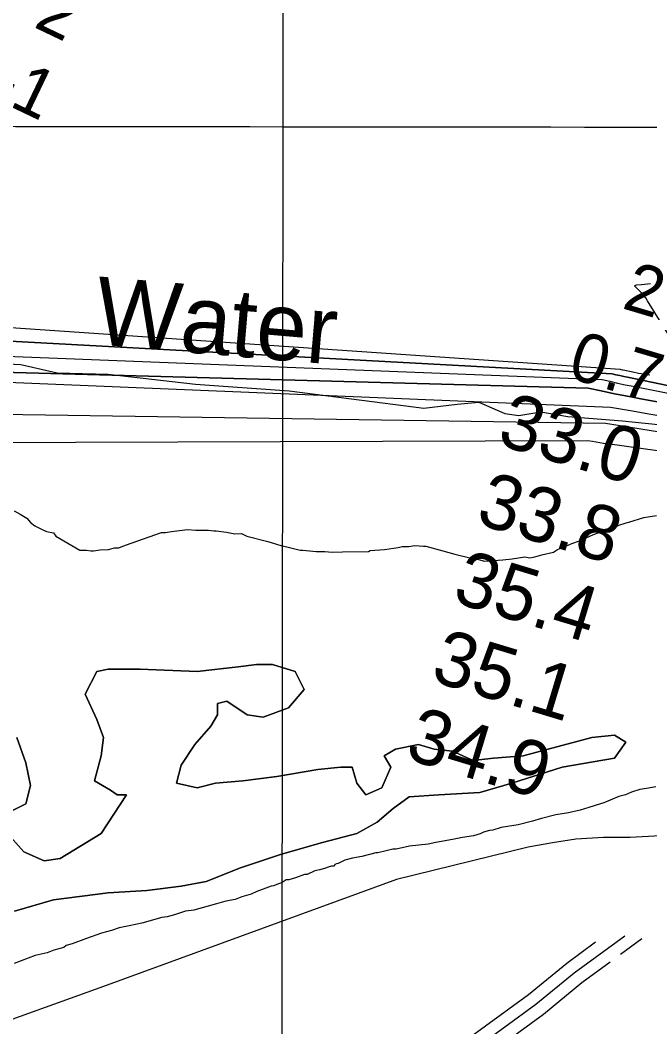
# Model space of a CAD drawing. Extents: x 3219052 to 3256913, y 800770 to 826146.
# Drawn here: x 3238618 to 3239388, y 811124 to 812354 of the extents above; entities that cross this region are included whole.
import ezdxf

# ---------------------------------------------------------------- set-up
doc = ezdxf.new("R2010")
doc.units = 0
for name, color, linetype in [('V-GRID-MAJR', 7, 'Continuous'), ('V-LEVE-TOET', 7, 'Continuous'), ('V-RIVR-EDGE', 7, 'Continuous'), ('V-RIVR-IDEN', 7, 'Continuous'), ('V-RIVR-RANG', 7, 'Continuous'), ('V-ROAD-CNTR', 7, 'Continuous'), ('V-SITE-VEGE', 7, 'Continuous'), ('V-TOPO-DPTH', 7, 'Continuous'), ('V-TOPO-MAJR', 7, 'Continuous'), ('V-TOPO-MINR', 7, 'Continuous'), ('V-TOPO-WATR', 7, 'Continuous')]:
    doc.layers.add(name, color=color, linetype=linetype)

msp = doc.modelspace()

# ---------------------------------------------------------------- linework, layer by layer
at = {"layer": 'V-GRID-MAJR'}
for points in [[(3238932.375, 806165.204), (3238939.4250000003, 812223.951), (3238946.4790000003, 818286.164), (3238953.5330000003, 824348.415), (3238953.537, 824351.841)], [(3223229.222, 812245.659), (3228465.955, 812237.661), (3233702.6890000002, 812230.425), (3238939.4250000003, 812223.951), (3244176.161, 812218.238), (3249412.899, 812213.287), (3254649.637, 812209.098), (3254649.6380000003, 812209.098)]]:
    msp.add_spline(points, degree=3, dxfattribs=at)
at = {"layer": 'V-LEVE-TOET'}
msp.add_lwpolyline([(3240582.342, 810973.949), (3240012.289, 811195.518), (3239640.372, 811323.9770000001), (3239605.614, 811332.902), (3239570.251, 811345.123), (3239539.09, 811351.06), (3239508.235, 811354.603), (3239472.887, 811357.837), (3239436.0470000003, 811357.175), (3239400.705, 811357.415), (3239363.569, 811355.2540000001), (3239330.921, 811355.199), (3239297.078, 811353.343), (3239268.634, 811348.8030000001), (3239238.991, 811343.361), (3239077.918, 811304.15), (3238719.921, 811173.252), (3238449.923, 811076.349)], dxfattribs=at)
at = {"layer": 'V-RIVR-EDGE'}
for points in [[(3238554.469521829, 811936.4764379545), (3238618.794124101, 811933.2746273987), (3238663.106408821, 811923.1674345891), (3238725.696604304, 811921.7086294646), (3238832.162258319, 811909.2743533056), (3238946.89751466, 811901.1664206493), (3239051.6223129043, 811887.8670907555)], [(3239051.6223129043, 811887.8670907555), (3239111.5883267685, 811879.8945866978), (3239152.0261417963, 811885.010745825), (3239178.546784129, 811887.1185638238), (3239210.2448509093, 811873.5651288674), (3239227.6254630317, 811870.9140764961), (3239254.587230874, 811875.6288788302), (3239287.608674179, 811869.8963968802), (3239354.101284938, 811864.515829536), (3239413.636921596, 811858.2831064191)]]:
    msp.add_lwpolyline(points, dxfattribs=at)
at = {"layer": 'V-ROAD-CNTR'}
for points in [[(3239321.4543200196, 811227.3385179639), (3239286.1163906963, 811201.2975700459), (3239239.193484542, 811162.9866466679), (3239162.757637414, 811107.272758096), (3239141.3346802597, 811086.3767998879), (3239118.383726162, 811051.1988702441), (3239119.063724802, 811018.193936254)], [(3239357.122248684, 811234.989502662), (3239295.3143723, 811189.442593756), (3239248.361466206, 811151.1076704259), (3239172.4616180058, 811095.7837810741), (3239152.9926569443, 811076.794819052), (3239133.4756959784, 811046.879878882), (3239134.060694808, 811018.5029356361)], [(3239377.827207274, 811231.6145094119), (3239351.6882595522, 811212.3515479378)], [(3239339.2512844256, 811203.1875662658), (3239304.5123539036, 811177.5886174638), (3239257.5294478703, 811139.227694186), (3239182.165598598, 811084.2958040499), (3239164.651633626, 811067.211838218), (3239154.65965361, 811055.134862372), (3239149.057664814, 811018.8119350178)]]:
    msp.add_lwpolyline(points, dxfattribs=at)
at = {"layer": 'V-SITE-VEGE'}
for points in [[(3238610.5700000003, 811754.424), (3238617.867, 811750.434), (3238626.219, 811745.435), (3238630.4420000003, 811740.356), (3238635.679, 811736.327), (3238642.978, 811732.34), (3238650.256, 811729.383), (3238658.5470000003, 811727.478), (3238661.719, 811723.409), (3238690.936, 811706.425), (3238699.185, 811706.5800000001), (3238704.362, 811705.6460000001), (3238707.457, 811705.706), (3238715.69, 811706.894), (3238726.002, 811707.088), (3238733.184, 811709.29), (3238738.343, 811709.388), (3238743.461, 811711.549), (3238753.715, 811714.84), (3238790.614, 811727.924), (3238795.771, 811728.0210000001), (3238802.972, 811729.1900000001), (3238822.5300000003, 811731.625), (3238832.864, 811730.79), (3238848.3370000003, 811731.082), (3238854.544, 811730.169), (3238857.6410000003, 811730.228), (3238870.058, 811728.402), (3238880.411, 811726.534), (3238888.662, 811726.692), (3238894.91, 811723.716), (3238920.8340000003, 811716.984), (3238936.4050000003, 811712.12), (3238945.725, 811710.236), (3238960.2460000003, 811706.384), (3238963.34, 811706.443), (3238979.882, 811704.692), (3238990.198, 811704.889), (3238999.5, 811704.035), (3239011.878, 811704.27), (3239043.853, 811704.878), (3239045.895, 811705.947), (3239063.412, 811707.313), (3239079.876, 811709.689), (3239085.014, 811710.8200000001), (3239093.265, 811710.975), (3239100.466, 811712.145), (3239110.8000000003, 811711.309), (3239113.895, 811711.368), (3239134.6410000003, 811705.573), (3239149.161, 811701.72), (3239167.823, 811696.916), (3239178.18, 811695.05), (3239185.44, 811693.125), (3239208.113, 811694.587), (3239219.4390000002, 811695.834), (3239234.87, 811698.194), (3239241.08, 811697.2760000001), (3239247.248, 811698.425), (3239255.461, 811700.645), (3239269.844, 811704.014), (3239274.941, 811707.207), (3239285.177, 811711.528), (3239292.339, 811714.762), (3239301.563, 811718.033)], [(3239301.563, 811718.033), (3239318.961, 811725.586), (3239346.634, 811735.398), (3239348.678, 811736.469), (3239358.934, 811739.76), (3239362.008, 811740.849), (3239380.477, 811746.361), (3239395.909, 811748.718)], [(3238599.941, 811363.036), (3238622.25, 811337.9280000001), (3238647.35, 811326.7660000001), (3238666.872, 811329.558), (3238717.0700000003, 811360.247), (3238747.747, 811407.677), (3238736.592, 811407.677), (3238728.2260000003, 811413.255), (3238708.704, 811424.415), (3238717.0700000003, 811455.104), (3238719.862, 811477.4230000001), (3238711.494, 811499.7440000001), (3238697.549, 811530.434), (3238711.494, 811558.336), (3238725.434, 811561.123), (3238764.4790000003, 811561.123), (3238834.2, 811558.336)], [(3238834.2, 811558.336), (3238764.4790000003, 811561.123), (3238725.434, 811561.123), (3238711.494, 811558.336), (3238697.549, 811530.434), (3238711.494, 811499.7440000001), (3238719.862, 811477.4230000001), (3238717.0700000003, 811455.104), (3238708.704, 811424.415), (3238728.2260000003, 811413.255), (3238736.592, 811407.677), (3238747.747, 811407.677), (3238717.0700000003, 811360.247), (3238666.872, 811329.558), (3238647.35, 811326.7660000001), (3238622.25, 811337.9280000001), (3238599.941, 811363.036)], [(3238834.2, 811558.336), (3238884.398, 811563.912), (3238906.7090000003, 811566.704), (3238926.231, 811566.704), (3238954.1180000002, 811558.336), (3238965.274, 811536.015), (3238945.752, 811513.693), (3238915.075, 811502.534), (3238895.554, 811505.323), (3238870.455, 811522.064), (3238859.302, 811519.274), (3238859.302, 811505.323), (3238850.934, 811491.3740000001), (3238831.41, 811469.055), (3238814.678, 811443.9450000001), (3238809.1010000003, 811421.626), (3238834.2, 811416.045), (3238856.5100000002, 811421.626), (3238889.977, 811424.415), (3238931.807, 811429.996), (3238982.008, 811438.3640000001), (3239009.893, 811441.155), (3239023.838, 811441.155), (3239029.417, 811421.626), (3239040.572, 811407.677), (3239060.094, 811416.045), (3239071.249, 811441.155), (3239062.881, 811455.104), (3239076.826, 811463.476), (3239104.714, 811469.055), (3239124.235, 811463.476), (3239146.546, 811460.685), (3239171.644, 811449.525), (3239196.745, 811452.3150000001), (3239232.998, 811455.104), (3239316.663, 811477.4230000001), (3239344.551, 811480.215), (3239358.4960000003, 811471.845), (3239344.551, 811452.3150000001), (3239280.41, 811441.155), (3239219.058, 811421.626), (3239180.0130000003, 811410.464), (3239129.8140000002, 811407.677), (3239093.558, 811404.885), (3239074.037, 811390.936), (3239054.515, 811374.196), (3239029.417, 811360.247), (3238987.585, 811349.085), (3238937.386, 811335.136), (3238887.187, 811318.3960000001), (3238845.355, 811301.658), (3238814.678, 811296.077), (3238772.846, 811290.496), (3238725.434, 811287.707), (3238658.506, 811279.337), (3238611.097, 811265.388)], [(3238937.386, 811335.136), (3238987.585, 811349.085), (3239029.417, 811360.247), (3239054.515, 811374.196), (3239074.037, 811390.936), (3239093.558, 811404.885), (3239129.8140000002, 811407.677), (3239180.0130000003, 811410.464), (3239219.058, 811421.626), (3239280.41, 811441.155), (3239344.551, 811452.3150000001), (3239358.4960000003, 811471.845), (3239344.551, 811480.215), (3239316.663, 811477.4230000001), (3239232.998, 811455.104), (3239196.745, 811452.3150000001), (3239171.644, 811449.525), (3239146.546, 811460.685), (3239124.235, 811463.476), (3239104.714, 811469.055), (3239076.826, 811463.476), (3239062.881, 811455.104), (3239071.249, 811441.155), (3239060.094, 811416.045), (3239040.572, 811407.677), (3239029.417, 811421.626), (3239023.838, 811441.155), (3239009.893, 811441.155), (3238982.008, 811438.3640000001), (3238931.807, 811429.996), (3238889.977, 811424.415), (3238856.5100000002, 811421.626), (3238834.2, 811416.045), (3238809.1010000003, 811421.626), (3238814.678, 811443.9450000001), (3238831.41, 811469.055), (3238850.934, 811491.3740000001), (3238859.302, 811505.323), (3238859.302, 811519.274), (3238870.455, 811522.064), (3238895.554, 811505.323), (3238915.075, 811502.534), (3238945.752, 811513.693), (3238965.274, 811536.015), (3238954.1180000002, 811558.336), (3238926.231, 811566.704), (3238906.7090000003, 811566.704), (3238884.398, 811563.912), (3238834.2, 811558.336)], [(3238613.886, 811477.4230000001), (3238625.039, 811446.734), (3238630.616, 811418.834), (3238625.039, 811396.515), (3238602.728, 811385.356)], [(3238602.728, 811385.356), (3238625.039, 811396.515), (3238630.616, 811418.834), (3238625.039, 811446.734), (3238613.886, 811477.4230000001)], [(3239394.985, 811417.478), (3239383.678, 811415.201), (3239375.4450000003, 811414.011), (3239365.1890000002, 811410.72), (3239358.029, 811407.488), (3239349.8140000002, 811405.268), (3239331.386, 811397.697), (3239327.2800000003, 811396.589), (3239312.917, 811392.186), (3239302.661, 811388.894), (3239288.2800000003, 811385.525), (3239272.846, 811383.166), (3239255.3910000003, 811378.71), (3239244.103, 811375.4), (3239226.648, 811370.9400000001), (3239206.075, 811367.454), (3239195.819, 811364.165), (3239191.694, 811364.085)], [(3239191.694, 811364.085), (3239184.512, 811361.885), (3239180.426, 811359.743), (3239172.214, 811357.523), (3239158.844, 811355.207), (3239146.505, 811352.907), (3239125.935, 811349.421), (3239116.69, 811347.183), (3239094.037, 811344.686), (3239077.594, 811341.278), (3239073.467, 811341.201), (3239065.255, 811338.981), (3239054.98, 811336.7220000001), (3239052.918, 811336.683), (3239035.461, 811332.2220000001), (3239024.154, 811329.9450000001), (3239014.909, 811327.704), (3239006.735, 811323.422), (3239004.673, 811323.383), (3239002.629, 811322.314), (3239001.6380000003, 811320.229), (3238998.543, 811320.172), (3238994.437, 811319.062), (3238991.361, 811317.97), (3238984.181, 811315.7710000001), (3238978.012, 811314.622), (3238968.806, 811310.319), (3238965.714, 811310.259), (3238954.446, 811305.92), (3238946.231, 811303.7000000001), (3238943.139, 811303.64), (3238938.039, 811300.447), (3238934.965, 811299.358), (3238927.803, 811296.126), (3238924.7090000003, 811296.067), (3238907.293, 811289.546), (3238900.131, 811286.312), (3238888.842, 811283.003), (3238880.65, 811279.752), (3238869.343, 811277.473), (3238858.057, 811274.1630000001), (3238830.343, 811266.414), (3238820.048, 811265.185), (3238806.717, 811260.804), (3238797.475, 811258.566), (3238791.304, 811257.417), (3238766.667, 811250.757), (3238751.253, 811247.367), (3238738.916, 811245.068), (3238729.69, 811241.799), (3238717.3710000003, 811238.469), (3238698.923, 811231.9280000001), (3238681.507, 811225.405), (3238674.322, 811223.2050000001), (3238671.271, 811221.083), (3238658.95, 811217.751), (3238650.758, 811214.501), (3238636.375, 811211.134), (3238610.767, 811201.359)], [(3238611.097, 811265.388), (3238658.506, 811279.337), (3238725.434, 811287.707), (3238772.846, 811290.496), (3238814.678, 811296.077), (3238845.355, 811301.658), (3238887.187, 811318.3960000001), (3238937.386, 811335.136)]]:
    msp.add_lwpolyline(points, dxfattribs=at)
at = {"layer": 'V-TOPO-DPTH'}
for points in [[(3239419.215750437, 811905.7033112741), (3239360.4583122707, 811917.6942584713), (3239355.7033484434, 811918.7046835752), (3239350.9602203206, 811919.7660664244), (3239346.234845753, 811920.9038858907), (3239341.521306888, 811922.0926631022), (3238507.4172200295, 811967.3272036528)], [(3238507.4172200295, 811967.3272036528), (3239341.521306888, 811922.0926631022), (3239346.234845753, 811920.9038858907), (3239350.9602203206, 811919.7660664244), (3239355.7033484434, 811918.7046835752), (3239360.4583122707, 811917.6942584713), (3239419.215750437, 811905.7033112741)], [(3240769.033000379, 811768.2023254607), (3240559.2751383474, 811767.5806693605), (3240495.7296046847, 811767.8835352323), (3240432.1989980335, 811768.8410095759), (3240368.6907819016, 811770.7803966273), (3240305.19749278, 811773.3743921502), (3240200.543008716, 811778.4605902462), (3240189.3961591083, 811779.1039135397), (3240178.2599627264, 811779.8820655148), (3240167.13974618, 811780.8624605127), (3240156.0301828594, 811781.9776841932), (3239886.468029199, 811811.5141871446), (3239795.617629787, 811822.4610473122), (3239704.9572357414, 811834.708582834), (3239614.581849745, 811848.907131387), (3239524.3964691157, 811864.4063552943), (3239376.739947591, 811891.4241558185), (3239360.542982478, 811894.4778513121), (3239344.36934104, 811897.6472704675), (3239328.2306851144, 811900.990275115), (3239312.1153528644, 811904.4490034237), (3238520.5956911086, 811925.9982919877)]]:
    msp.add_lwpolyline(points, dxfattribs=at)
at = {"layer": 'V-TOPO-MAJR'}
msp.add_lwpolyline([(3238434.7078639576, 811837.7319492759), (3239311.6855875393, 811840.4262749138), (3239317.627886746, 811839.4776945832), (3239322.1585456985, 811838.7679730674), (3239326.691839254, 811838.0758509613), (3239331.2290847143, 811837.4101279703), (3239335.768964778, 811836.7620043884), (3239973.3219053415, 811747.6361044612), (3240006.2451086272, 811743.2760959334), (3240039.2049762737, 811739.2340704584), (3240072.2198404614, 811735.6690195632), (3240105.27136901, 811732.421951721), (3240138.3656815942, 811729.6370141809), (3240171.4803488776, 811727.1499879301), (3240204.6255482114, 811725.1098286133), (3240237.7911022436, 811723.367580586), (3240397.165473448, 811716.0728522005), (3240465.615937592, 811712.9142279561), (3240534.064801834, 811709.7215752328), (3240602.511266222, 811706.4778797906), (3240670.9561307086, 811703.2001558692)], dxfattribs=at)
at = {"layer": 'V-TOPO-MINR'}
for points in [[(3237025.2740428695, 812089.4185243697), (3238493.201968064, 811953.2482152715), (3238517.201058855, 811946.7728898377), (3239329.4793078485, 811914.9830428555), (3239338.858920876, 811912.7954531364), (3239348.2552308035, 811910.6843577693), (3239357.676586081, 811908.6880039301), (3239367.114638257, 811906.7681444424), (3239471.7874726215, 811886.1397889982), (3239533.6872031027, 811874.678702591), (3239595.737061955, 811864.1705298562), (3239658.0121133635, 811855.0917276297), (3239720.437293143, 811846.9658390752), (3240170.7075255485, 811793.6118011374), (3240175.304957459, 811793.1094056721), (3240179.907297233, 811792.6628783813), (3240184.516998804, 811792.3001533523), (3240189.13160824, 811791.9932964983), (3240238.2444342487, 811789.1759900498), (3240267.426285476, 811787.77521553), (3240296.6176557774, 811786.7378840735), (3240325.82330469, 811786.2457172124), (3240355.0384726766, 811786.1169934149), (3240791.40437533, 811788.2684641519)], [(3236943.0259246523, 812035.7495556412), (3238400.420479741, 811879.8452404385), (3238429.331135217, 811875.239076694), (3239333.6498527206, 811861.6271375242), (3239361.4474915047, 811857.0846881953), (3239389.268618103, 811852.682627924), (3239803.3859657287, 811788.7659327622), (3239864.9200130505, 811779.8268367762), (3239926.5447105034, 811771.6176601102), (3239988.3053831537, 811764.5033624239), (3240050.156705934, 811758.118984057), (3240118.536101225, 811751.673519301), (3240146.281664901, 811749.3061256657), (3240174.0484149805, 811747.2670447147), (3240201.846944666, 811745.7204327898), (3240229.6666607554, 811744.5021335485), (3240678.498516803, 811728.8310884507)], [(3239427.676804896, 811942.2183623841), (3239384.9748514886, 812011.2826220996), (3239382.7259980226, 812014.6144405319), (3239380.3124943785, 812017.8113238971), (3239377.6520154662, 812020.8058046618), (3239374.826886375, 812023.6653503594), (3239369.631993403, 812028.5193731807), (3239369.429432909, 812028.8503541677), (3239369.3411742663, 812029.1822056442), (3239369.4243684, 812029.5153628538), (3239369.6218643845, 812029.8493905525), (3239370.386512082, 812030.3674489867), (3239371.280732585, 812030.5986206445), (3239377.5661713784, 812031.1134860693), (3239381.1856521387, 812031.450179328), (3239384.798820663, 812031.8399047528), (3239388.4025208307, 812032.3091784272)], [(3238498.873876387, 811985.7718003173), (3239351.2416748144, 811927.6004964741), (3239352.1928019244, 811927.3463242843), (3239354.1064123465, 811926.8850961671), (3239355.0688956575, 811926.6780402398), (3239366.976718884, 811924.24754066), (3239373.911613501, 811922.9409262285), (3239380.8678811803, 811921.7747939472), (3239387.8562084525, 811920.8193848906)], [(3238464.5131107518, 811917.3194546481), (3239339.5213585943, 811881.3794800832), (3239364.138784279, 811876.9531903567), (3239388.784066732, 811872.677838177), (3239635.641490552, 811831.0235593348), (3239725.329712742, 811816.8013555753), (3239815.1782088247, 811803.7665068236), (3239905.267115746, 811792.5126905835), (3239995.51629656, 811782.4462293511), (3240138.5381635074, 811767.9253425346), (3240157.408869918, 811766.1810402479), (3240176.2957569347, 811764.6637556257), (3240195.2069148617, 811763.4869975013), (3240214.134253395, 811762.5372570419), (3240454.1963994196, 811752.6588328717), (3240514.046581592, 811750.5723415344), (3240573.906888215, 811748.9869978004), (3240633.782381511, 811748.1533754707), (3240693.6679992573, 811747.8209007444)], [(3238520.5956911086, 811925.9982919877), (3239312.1153528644, 811904.4490034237), (3239328.2306851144, 811900.990275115), (3239344.36934104, 811897.6472704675), (3239360.542982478, 811894.4778513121), (3239376.739947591, 811891.4241558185), (3239524.3964691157, 811864.4063552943), (3239614.581849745, 811848.907131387), (3239704.9572357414, 811834.708582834), (3239795.617629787, 811822.4610473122), (3239886.468029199, 811811.5141871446), (3240156.0301828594, 811781.9776841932), (3240167.13974618, 811780.8624605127), (3240178.2599627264, 811779.8820655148), (3240189.3961591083, 811779.1039135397), (3240200.543008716, 811778.4605902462), (3240305.19749278, 811773.3743921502), (3240368.6907819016, 811770.7803966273), (3240432.1989980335, 811768.8410095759), (3240495.7296046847, 811767.8835352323), (3240559.2751383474, 811767.5806693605), (3240769.033000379, 811768.2023254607)]]:
    msp.add_lwpolyline(points, dxfattribs=at)
at = {"layer": 'V-TOPO-WATR'}
msp.add_lwpolyline([(3238507.4172200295, 811967.3272036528), (3239341.521306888, 811922.0926631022), (3239346.234845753, 811920.9038858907), (3239350.9602203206, 811919.7660664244), (3239355.7033484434, 811918.7046835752), (3239360.4583122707, 811917.6942584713), (3239419.215750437, 811905.7033112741)], dxfattribs=at)

# ---------------------------------------------------------------- texts
at = {"layer": 'V-RIVR-IDEN'}
msp.add_text('Water ', height=83, rotation=355.1286089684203, dxfattribs=at).set_placement((3238707.2428605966, 811958.24351541))
at = {"layer": 'V-RIVR-RANG'}
for s, height, rotation, p in [('-2', 60, 334.46927777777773, (3238608.895701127, 812357.8499098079)), ('-1', 60, 334.46927777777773, (3238579.0614385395, 812261.2788896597)), ('2', 60, 343.4398055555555, (3239352.1853671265, 812002.4382062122)), ('0.7', 60, 343.4398055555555, (3239285.4074305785, 811917.9673359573)), ('33.0', 67, 343.15832571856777, (3239199.128393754, 811836.2684608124)), ('33.8', 67, 343.15832571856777, (3239173.167517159, 811739.6457932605)), ('35.4', 67, 343.15832571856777, (3239144.428517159, 811643.8647932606)), ('35.1', 67, 343.15832571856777, (3239117.961709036, 811547.3959743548)), ('34.9', 67, 343.15832571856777, (3239086.698051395, 811452.3782175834))]:
    msp.add_text(s, height=height, rotation=rotation, dxfattribs=at).set_placement(p)

doc.saveas('drawing.dxf')
